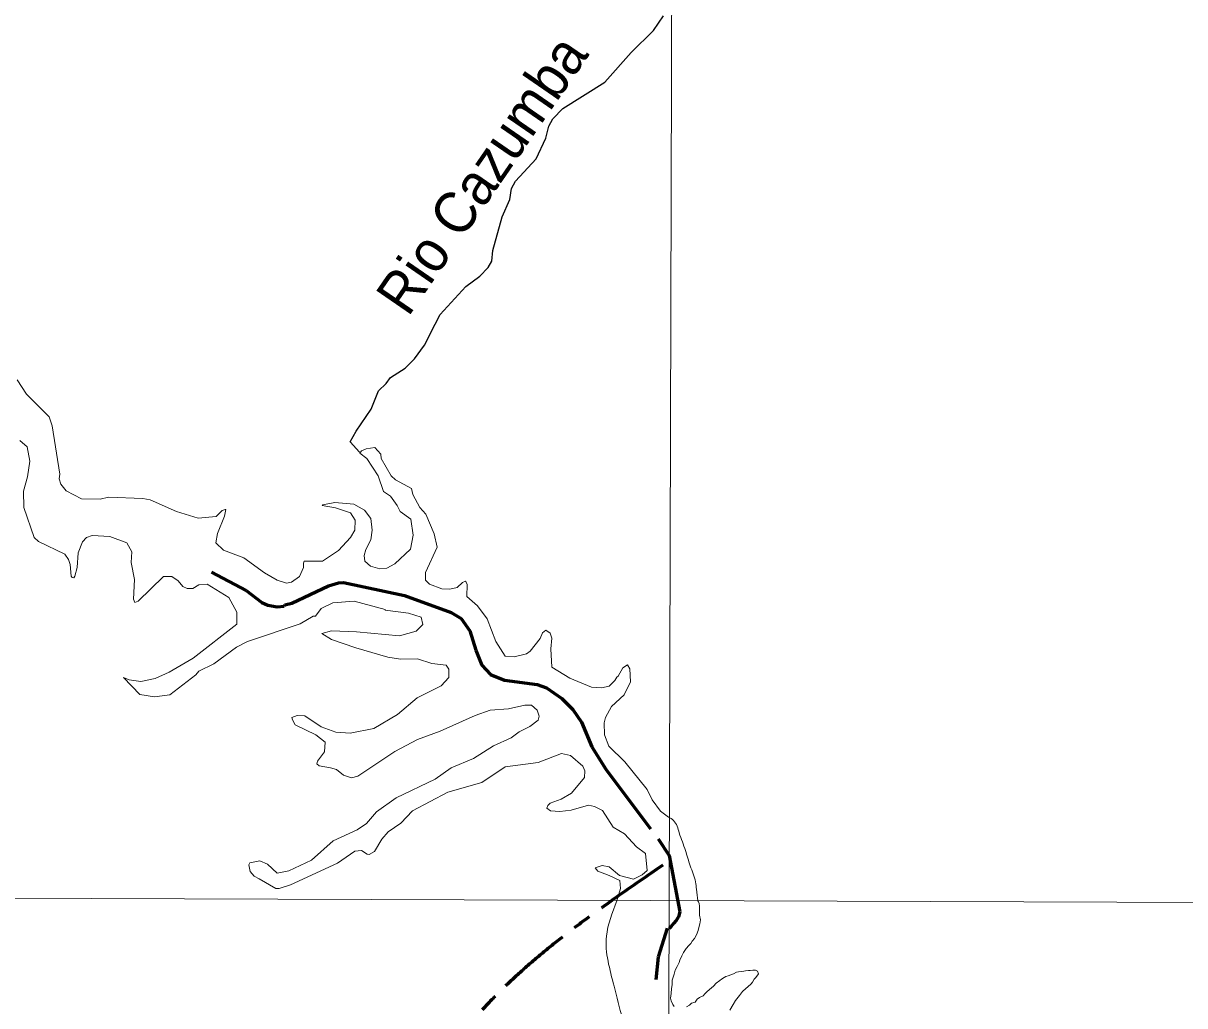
# Model space of a CAD drawing. Extents: x 553962 to 842807, y 8883888 to 9032388.
# Drawn here: x 601995 to 615967, y 8948442 to 8960263 of the extents above; entities that cross this region are included whole.
import ezdxf
from ezdxf.enums import TextEntityAlignment as Align

# ---------------------------------------------------------------- set-up
doc = ezdxf.new("R2010")
doc.units = 0
doc.header["$LTSCALE"] = 150
doc.linetypes.add('LONG_DASH_SHORT_DASH', pattern=[9.9, 6, -1.2, 1.5, -1.2])
for name, color, linetype, lineweight in [('1', 7, 'Continuous', 13), ('24', 7, 'Continuous', 25), ('25', 7, 'Continuous', 13), ('7', 7, 'LONG_DASH_SHORT_DASH', 60), ('9', 7, 'Continuous', 90)]:
    doc.layers.add(name, color=color, linetype=linetype, lineweight=lineweight)
doc.layers.add('49', color=7, linetype='Continuous')

msp = doc.modelspace()

# ---------------------------------------------------------------- linework, layer by layer
at = {"layer": '1'}
msp.add_line((565315.3, 8949866.8), (791497.7, 8949052.2), dxfattribs=at)
msp.add_lwpolyline([(609971.9, 9023551.8), (609764.7, 8949706.7), (609734.2, 8939404.4)], dxfattribs=at)
at = {"layer": '24'}
for points in [[(606950.7, 8956641.4), (607010.7, 8956757.8), (607320.7, 8957095.6), (607486.4, 8957220.9), (607586.3, 8957325.3), (607630.8, 8957401.7), (607645.7, 8957526.8), (607756.7, 8957933.8), (607847.4, 8958140.8), (607868.9, 8958272.7), (607915.5, 8958363.8), (608166.1, 8958629.3), (608279.8, 8958879.3), (608317, 8959022.3), (608365.8, 8959111.5), (608484.8, 8959236.8), (608990.2, 8959553.2), (609306.9, 8959910.2), (609576.6, 8960175.8), (609697.7, 8960350)], [(606039.3, 8955103.8), (605929.6, 8955224.5), (605999.4, 8955353.7), (606180, 8955619.3), (606269.2, 8955840.2), (606360.2, 8955926.9), (606411.5, 8955999.5), (606589.9, 8956112.1), (606699.8, 8956226.1), (606821.6, 8956390.6), (606950.7, 8956641.4)]]:
    msp.add_lwpolyline(points, dxfattribs=at)
at = {"layer": '25'}
for points in [[(604895.8, 8953649.4), (604648, 8953830.8), (604402.7, 8953921.2), (604313.5, 8954010.1), (604331.8, 8954124.8), (604416, 8954332.4), (604432.7, 8954411.5), (604424.9, 8954413.6), (604386.7, 8954398.7), (604315.2, 8954330), (604098.3, 8954307.6), (603837.5, 8954388.2), (603522.6, 8954529.5), (603434.3, 8954545.5), (603019.3, 8954562.1), (602920.8, 8954535.9), (602695.5, 8954541), (602512.3, 8954636.9), (602447.2, 8954715.8), (602427.7, 8954781.3), (602434.1, 8954838.6), (602343.7, 8955420.5), (602307.6, 8955528.7), (602034.6, 8955801.4), (601924, 8955971.4)], [(601953.1, 8955243.3), (602040.9, 8955167.5), (602075.2, 8954992.2), (602048.3, 8954806.2), (601997.4, 8954631), (602004.3, 8954436.4), (602125.1, 8954076), (602178.8, 8954026.5), (602495.4, 8953875), (602540.8, 8953812.8), (602559.9, 8953751), (602571, 8953609), (602585, 8953593.4), (602602.1, 8953591.9), (602614.5, 8953612.1), (602644, 8953712.8), (602654.8, 8953889.2), (602707.2, 8954022.7), (602755.2, 8954075.4), (602826.2, 8954100.6), (603037.5, 8954088.3), (603242.6, 8954010), (603302.4, 8953902.3), (603291.6, 8953774.8), (603334.3, 8953568.7), (603320.8, 8953334.8), (603337.9, 8953292.8), (603376.7, 8953311.5), (603681.8, 8953605.2), (603783.3, 8953607.1), (603860.4, 8953553.3), (603916.9, 8953484.5), (603968.4, 8953462.4), (604033.7, 8953462.8), (604105.8, 8953505.2), (604208, 8953515.8), (604469.3, 8953354.2), (604566.2, 8953179.1), (604565.7, 8953033.2)], [(609755.4, 8950712.2), (609661.1, 8950783.5), (609561, 8950917.9), (609502.2, 8951042.1), (609232.8, 8951376.9), (609037.8, 8951563.3), (608987.2, 8951699.7), (608983.5, 8951846.5), (608997.5, 8951911.8), (609071.5, 8952043.1), (609222.8, 8952181.3), (609297.8, 8952340.2), (609292, 8952494.6), (609262.3, 8952545.1), (609208.4, 8952508.9), (609150.1, 8952407.8), (609137, 8952393.4), (609112.2, 8952354.9), (609043.5, 8952286.2), (608950.9, 8952265), (608829.5, 8952275.2), (608570.6, 8952384.4), (608354.7, 8952517.4), (608341.8, 8952734.8), (608352.3, 8952862.7), (608331.7, 8952926.3), (608281.3, 8952961.5), (608241.6, 8952927.5), (608214.1, 8952858.4), (608092.3, 8952708.4), (608046.9, 8952676.2), (607900.7, 8952638.1), (607791.6, 8952649), (607678.7, 8952823.7), (607576.2, 8953096.8), (607460.3, 8953252.1), (607330.5, 8953367), (607335.3, 8953510.5), (607319.8, 8953546.9), (607315.4, 8953548.9), (607278.7, 8953534.6), (607216.5, 8953473.1), (607127, 8953454.3), (607030.5, 8953457.3), (606882.1, 8953514.2), (606832.1, 8953564.1), (606835, 8953655.9), (606976.1, 8953957.7), (606939.6, 8954118.5), (606839.8, 8954356.2), (606764, 8954436.8), (606681.6, 8954591.6), (606663.8, 8954666.8), (606474.6, 8954769), (606419, 8954817.7), (606301.8, 8955025.5), (606297.6, 8955076.7), (606224.7, 8955160), (606120.8, 8955143.2), (606065.2, 8955120.1), (606045.1, 8955091.1), (606126.8, 8955027.9), (606264.5, 8954818.1), (606327.6, 8954629.3), (606412.6, 8954571)], [(606412.6, 8954571), (606492.4, 8954462.3), (606527.5, 8954387.4), (606659.3, 8954296.9), (606686, 8954102.5), (606651.8, 8953936.7), (606463.9, 8953759.9), (606370.3, 8953707.3), (606285.1, 8953700.2), (606172.6, 8953730.1), (606105.6, 8953789.7), (606098, 8953860.6), (606114.5, 8953932), (606175.8, 8954045.5), (606193.7, 8954164.2), (606175.7, 8954305.4), (606098.8, 8954404.1), (605973.2, 8954477.1), (605744.8, 8954495.8), (605598.2, 8954469.8), (605590.6, 8954462.3), (605753.2, 8954432.8), (605930.1, 8954372.2), (605986.4, 8954284.2), (605983.7, 8954165.7), (605933.2, 8954074.1), (605787.4, 8953917.3), (605593.6, 8953791), (605376.4, 8953790.1), (605366.2, 8953765.9), (605368.2, 8953714.1), (605319.2, 8953604.5), (605221.1, 8953536.7), (605160.9, 8953526.6), (605051.4, 8953560.8), (604895.8, 8953649.4)], [(604565.7, 8953033.2), (604039.8, 8952623.7), (603751, 8952453.4), (603581, 8952379.4), (603408.9, 8952341.9), (603268.4, 8952362.5), (603203, 8952391.3), (603399.1, 8952188.3), (603575.4, 8952157.8), (603757.4, 8952182.5), (604071.5, 8952424.1), (604106.4, 8952466.2), (604288.1, 8952555.8), (604561.1, 8952755.6), (604691.9, 8952825.4), (605325.8, 8953035.4), (605484, 8953128.6), (605511, 8953128.4), (605579.5, 8953221.7), (605719.6, 8953290.4), (605976.2, 8953310), (606348.4, 8953209.8), (606349.1, 8953199.3), (606627.5, 8953166), (606782.2, 8953118.9), (606803.1, 8953027.3), (606720.6, 8952947.4), (606519.6, 8952891.6), (606003.2, 8952941.1)], [(606003.2, 8952941.1), (605703.8, 8952954.5), (605588.1, 8952922.2), (605703.8, 8952849.4), (605995.3, 8952749.3), (606381.6, 8952634.1), (606534.5, 8952611), (606739.1, 8952617.5), (606911.6, 8952561.5), (607081, 8952539.2), (607113.4, 8952492.8), (607113.5, 8952391.1), (607023.8, 8952292), (606734.5, 8952146.5), (606495.7, 8951946), (606213.2, 8951778.7), (605929, 8951719.6), (605757, 8951735), (605578.7, 8951796.6), (605382.1, 8951930.4), (605288.8, 8951932.5), (605226.8, 8951908.2), (605232.2, 8951881.3), (605267.2, 8951822), (605514.5, 8951699.4), (605627.5, 8951614.5), (605620, 8951495.8), (605536.3, 8951386.5), (605528.7, 8951351.7), (605555.2, 8951329.8), (605690.4, 8951305.3), (605763.9, 8951283), (605848.8, 8951216.1), (605942.1, 8951185.6), (606018, 8951204.4), (606463.2, 8951500.4), (606738.6, 8951647.1), (607011.1, 8951745.5), (607430.1, 8951933.6), (607613.6, 8951999.1), (607833.1, 8952016.1), (608030.1, 8952056.4), (608109.9, 8952056.6), (608176.9, 8951998), (608199.3, 8951925.6), (608189.8, 8951877.6), (608090.2, 8951799.8), (607960.9, 8951735.6), (607862.5, 8951666.2), (607653, 8951570.5), (607410.8, 8951418.3), (607144.4, 8951302.6), (606950.8, 8951166.6), (606482.1, 8950942.3), (606242.9, 8950775.2), (606123, 8950635.5), (606012.1, 8950556.7), (605725, 8950424.5), (605463.8, 8950193.5), (605190.6, 8950065.5), (605051.5, 8950037.1), (604931.9, 8950147.3), (604842.4, 8950186), (604720.3, 8950162.6), (604710.1, 8950138.4)], [(604710.1, 8950138.4), (604726.6, 8950056.6), (604775, 8950000.1), (604833.2, 8949967.4), (605034.8, 8949852), (605074.3, 8949852.1), (605210.6, 8949895.6), (605776.5, 8950159.4), (605984.7, 8950300.3), (606066, 8950310.7), (606133.6, 8950266.2), (606157.8, 8950260.8), (606219.7, 8950297.6), (606309.2, 8950444.5), (606386.8, 8950535.4), (606539, 8950640.6), (606679, 8950789), (607103.1, 8951009.8), (607511.4, 8951127.6), (607793.4, 8951318.1), (608189.8, 8951370), (608470.1, 8951476.1), (608576.2, 8951452.3), (608726.2, 8951326.4), (608749.8, 8951266.5), (608747.2, 8951186.9), (608590.8, 8950999.1), (608464.4, 8950928.1), (608333.9, 8950879.5), (608305.4, 8950852.7), (608293.4, 8950819), (608336.8, 8950788.8), (608450, 8950780.2), (608584.4, 8950796.9), (608792.8, 8950853.3), (608865.7, 8950839.8)], [(608865.7, 8950839.8), (608961.3, 8950792.2), (609092.6, 8950589), (609228.6, 8950508.5), (609370.6, 8950354.8), (609479, 8950274.1), (609498.7, 8950068.9), (609441.2, 8950017.2), (609336.6, 8949965), (609169.4, 8950008.4), (609042.6, 8950111.6), (608957.7, 8950128.6), (608874.2, 8950101.3), (608908.7, 8950059.5), (609044.9, 8950008.9), (609169.7, 8949947.6), (609179.8, 8949852.8), (609137, 8949702.7)], [(609792.6, 8948650.3), (609799.1, 8948692.7), (609802.3, 8948751.2), (609825.2, 8948822.9), (609838.2, 8948868.4), (609861, 8948914), (609887.1, 8948962.8), (609893.6, 8948992.1), (609916.4, 8949044.2), (609935.9, 8949083.3), (609968.5, 8949132.1), (610001.1, 8949167.9), (610023.9, 8949190.7), (610040.2, 8949220), (610069.5, 8949252.6), (610095.5, 8949294.9), (610115.1, 8949347), (610121.6, 8949382.8), (610134.6, 8949428.4), (610141.1, 8949473.9), (610130.7, 8949532.9), (610130.9, 8949558), (610131.1, 8949578), (610131.3, 8949608.1), (610129, 8949638.1), (610124.3, 8949673.2), (610117, 8949693.3), (610108.9, 8949704.2)], [(610493.9, 8948389.1), (610533.4, 8948456.2), (610564.5, 8948504.9), (610611, 8948567), (610646.5, 8948613.2), (610686.8, 8948650.5), (610711.9, 8948670.4), (610749.7, 8948705.2), (610767.4, 8948727.6), (610787.7, 8948760), (610807.8, 8948782.4), (610838.2, 8948827.3), (610825.9, 8948859.9), (610803.5, 8948870.1), (610771, 8948870.3), (610741, 8948868), (610720.9, 8948865.6), (610683.4, 8948863.3), (610663.3, 8948858.5), (610630.8, 8948853.7), (610600.7, 8948848.9), (610573.2, 8948846.6), (610540.6, 8948826.7), (610505.4, 8948814.5), (610475.3, 8948802.1), (610447.8, 8948794.8), (610427.6, 8948779.9), (610392.5, 8948762.6), (610372.4, 8948747.7), (610330.1, 8948712.2), (610330.1, 8948712.2), (610297.5, 8948676.4), (610297.5, 8948676.4), (610248.6, 8948637.3), (610219.3, 8948611.3), (610219.3, 8948611.3), (610193.3, 8948585.2), (610173.7, 8948562.4), (610128.1, 8948542.9), (610102.1, 8948520.1), (610076, 8948484.3), (610033.6, 8948471.3), (610010.8, 8948448.5), (609975, 8948429)], [(609825.2, 8948432.2), (609808.9, 8948458.3), (609808.9, 8948458.3), (609789.3, 8948500.6), (609782.8, 8948533.1), (609789.3, 8948588.5), (609792.6, 8948650.3)]]:
    msp.add_lwpolyline(points, dxfattribs=at)
for points in [[(610108.9, 8949704.2), (610092.8, 8949844.8), (610081.3, 8949930.9), (610018.2, 8950125.9), (609960.9, 8950309.5), (609886.3, 8950521.8), (609817.5, 8950670.9), (609755.4, 8950712.2)], [(609137, 8949702.7), (609010, 8949279.3), (609102.4, 8948678.5), (609204.1, 8948290.3), (609407.4, 8947735.7), (609657, 8947365.9), (609757.5, 8947308.3)]]:
    msp.add_spline(points, degree=3, dxfattribs=at)
at = {"layer": '7'}
for points in [[(604260.6, 8953658.9), (604677.1, 8953437.9), (604865.4, 8953293), (604936.7, 8953262.7), (605049.2, 8953243.2), (605133.2, 8953249.7), (605140.2, 8953264.9), (605226.7, 8953286.6), (605667.4, 8953494), (605788.2, 8953530.6), (605849.3, 8953532.9), (606579.7, 8953379.4), (607141.7, 8953171.8), (607262.6, 8953100.6), (607368.8, 8952953.3), (607440, 8952718.2), (607513.5, 8952540.9), (607615, 8952426.2), (607782.6, 8952361), (608175.1, 8952307.1), (608287.5, 8952268.2), (608473.6, 8952138.4), (608607.4, 8952004.5), (608709, 8951855.3), (608834.6, 8951559), (609001.1, 8951288.7), (609632.1, 8950450.2), (609766.1, 8950251.3)], [(609766.1, 8950251.3), (609892.1, 8949571.8), (609876.7, 8949511.8), (609848.8, 8949469.3), (609818.6, 8949432), (609785.7, 8949389.6), (609763.6, 8949371.8)], [(609608.9, 8948758.3), (609638.2, 8949029.6), (609745.9, 8949377.2)]]:
    msp.add_lwpolyline(points, dxfattribs=at)
msp.add_spline([(609688.1, 8950131.7), (607584.3, 8948466.4), (606301.7, 8946741.8), (602418.3, 8940294.4)], degree=3, dxfattribs=at)
at = {"layer": '9'}
msp.add_spline([(592698.5, 8977198.4), (599903.5, 8973292.7), (608459.2, 8968138.2), (612674.8, 8965332.6), (616842, 8962096.4), (620005, 8958671.2), (621134, 8957974.7), (621473.4, 8956805.3), (621586.2, 8956597.5)], degree=3, dxfattribs=at)

# ---------------------------------------------------------------- texts
at = {"layer": '49', "width": 0.95}
msp.add_text('Rio Cazumba', height=500, rotation=55.429, dxfattribs=at).set_placement((607716.8, 8958303), align=Align.CENTER)

doc.saveas('drawing.dxf')
